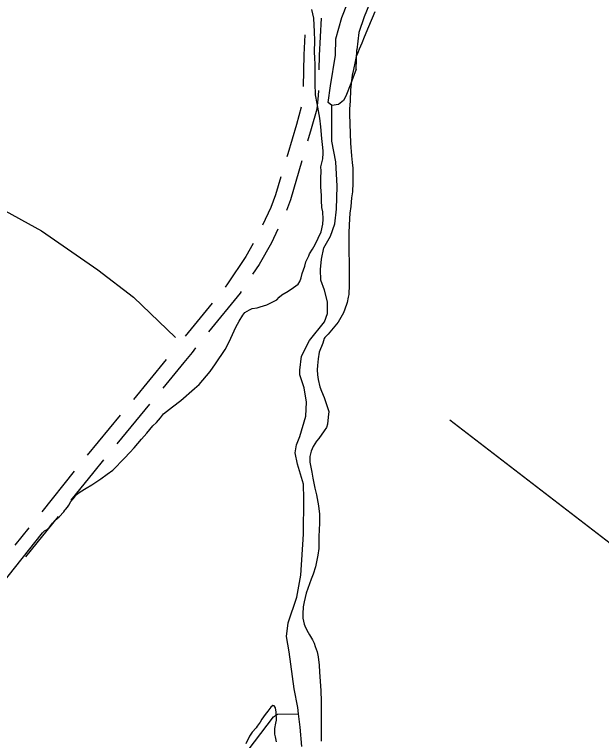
# Model space of a CAD drawing. Extents: x 3355677 to 3393573, y 612928 to 638357.
# Drawn here: x 3378517 to 3379651, y 621106 to 622508 of the extents above; entities that cross this region are included whole.
import ezdxf

# ---------------------------------------------------------------- set-up
doc = ezdxf.new("R2010")
doc.units = 0
for name, color, linetype in [('V-ROAD-CNTR', 7, 'Continuous'), ('V-SITE-VEGE', 7, 'Continuous'), ('V-TOPO-SHOR', 7, 'Continuous')]:
    doc.layers.add(name, color=color, linetype=linetype)

msp = doc.modelspace()

# ---------------------------------------------------------------- linework, layer by layer
at = {"layer": 'V-ROAD-CNTR'}
for p, q in [((3378810.5, 621842), (3378746.9, 621764.8)), ((3378778.3, 621755.8), (3378714.7, 621678.7)), ((3378721.4, 621734), (3378657.8, 621656.8)), ((3378632.6, 621625.8), (3378570, 621547.8)), ((3378601.3, 621538.9), (3378538.8, 621460.9))]:
    msp.add_line(p, q, dxfattribs=at)
for points in [[(3379109.7, 622500.8), (3379105.9, 622428.6), (3379105.3, 622400.9)], [(3377939.7, 622492.4), (3377958.6, 622481.1), (3377981.3, 622464.2), (3378022.1, 622428.4), (3378060.9, 622394.5), (3378100.7, 622364.4), (3378254.1, 622263.7), (3378306.1, 622230.8), (3378352.5, 622205.5), (3378485.9, 622136), (3378569.2, 622089.9), (3378678.1, 622014.7), (3378747.2, 621962), (3378828.2, 621884.5)], [(3379077.9, 622468.5), (3379075.9, 622429.8), (3379074.6, 622368.6)], [(3379104.4, 622360.9), (3379104.2, 622351.7), (3379101.2, 622325.2), (3379090.6, 622287.1), (3379083.6, 622263.6)], [(3379071.1, 622328.8), (3379061.8, 622295.4), (3379045, 622238.7), (3379043.2, 622232.8)], [(3379072.2, 622225.2), (3379050.2, 622150.3), (3379042.6, 622129.7)], [(3379031.9, 622194.4), (3379021.7, 622159.8), (3379012.7, 622135.3), (3378996.6, 622101.1)], [(3379026.1, 622093.3), (3379013.6, 622066.7), (3378989.6, 622025.1), (3378977.1, 622006.3)], [(3378978.3, 622065.6), (3378964, 622040.9), (3378929, 621987.9), (3378924, 621981.7)], [(3378955, 621973), (3378953.2, 621970.1), (3378892.3, 621895.1)], [(3378898.8, 621950.7), (3378846.8, 621886.6)], [(3378867.2, 621864), (3378860.2, 621855.5), (3378844.4, 621836), (3378803.8, 621786.7)], [(3378689.3, 621647.8), (3378670.3, 621624.8), (3378626.4, 621570.1)], [(3378545, 621516.6), (3378518.1, 621483)]]:
    msp.add_lwpolyline(points, dxfattribs=at)
at = {"layer": 'V-SITE-VEGE'}
for points in [[(3378575.5, 621511), (3378580.4, 621513.7), (3378584.8, 621518.1), (3378590.8, 621525.8), (3378595.7, 621531.3), (3378603.4, 621538), (3378612.7, 621547.3), (3378614.3, 621550.6), (3378616, 621552.3), (3378619.8, 621556.7), (3378622, 621560.5), (3378626.4, 621567.7), (3378630.7, 621572.6), (3378637.3, 621580.9), (3378643.9, 621586.4), (3378655.4, 621593.6), (3378666.4, 621599.7), (3378683.9, 621611.2), (3378696.5, 621620.1), (3378707.5, 621628.3), (3378729.9, 621650.9), (3378740.3, 621661.9), (3378748.5, 621671.3), (3378762.8, 621687.8), (3378773.2, 621699.4), (3378784.6, 621713.7), (3378791.8, 621719.8), (3378799.4, 621729.1), (3378805.4, 621736.8), (3378822.4, 621750.1), (3378838.3, 621762.7), (3378865.2, 621785.9), (3378873.9, 621793.6), (3378895.3, 621818.4), (3378905.6, 621833.2), (3378924.2, 621861.3), (3378931.9, 621876.1), (3378945, 621904.2), (3378951, 621915.7), (3378958.1, 621927.3), (3378962.5, 621932.3), (3378971.2, 621937.8), (3378976.7, 621940), (3378986.1, 621941.7), (3378992.1, 621943.3), (3379004.7, 621947.2), (3379008.5, 621949.4), (3379020.1, 621954.9), (3379023.9, 621957.2), (3379028.3, 621962.1), (3379033.8, 621966.5), (3379045.8, 621973.7), (3379056.2, 621980.9), (3379065, 621987.5), (3379068.3, 621992.4), (3379071, 621999.6), (3379073.2, 622007.8), (3379078.1, 622022.1), (3379080.2, 622030.4), (3379085.7, 622041.9), (3379087.3, 622045.8), (3379092.8, 622055.1), (3379098.3, 622063.9), (3379109.7, 622088.1), (3379113, 622103), (3379113.5, 622112.8), (3379112.9, 622126.6), (3379111.2, 622135.4), (3379110.1, 622148.5), (3379110.1, 622158.4), (3379108.9, 622174.9), (3379108.9, 622191.4), (3379109.4, 622206.2), (3379109.3, 622213.9), (3379111.5, 622223.8), (3379112.6, 622229.3), (3379113.7, 622240.3), (3379113.6, 622244.7), (3379112.5, 622256.7), (3379110.8, 622268.3), (3379109.1, 622290.8), (3379106.9, 622307.8), (3379101.8, 622336.3), (3379099, 622352.8), (3379097.9, 622374.8), (3379097.8, 622411.6), (3379097.2, 622424.2), (3379097.1, 622435.2), (3379097.6, 622457.7), (3379097, 622474.7), (3379095.3, 622501.1), (3379091.4, 622517.5)], [(3379213.3, 622513), (3379201.3, 622483.8), (3379192.6, 622464), (3379188.3, 622452.5), (3379182.8, 622440.9), (3379179, 622430.5), (3379177.3, 622426.6), (3379175.2, 622417.3), (3379171.9, 622401.9), (3379169.8, 622390.9), (3379168.2, 622379.9), (3379166.6, 622362.3), (3379165.5, 622341.5), (3379164.5, 622325), (3379164.5, 622315.7), (3379166.3, 622259.6), (3379168, 622234.9), (3379169.7, 622222.3), (3379170.9, 622211.3), (3379170.9, 622182.8), (3379169.9, 622165.7), (3379168.3, 622154.2), (3379166.7, 622137.2), (3379165.1, 622124.5), (3379163.5, 622102), (3379163, 622085.5), (3379163.1, 622048.2), (3379163.7, 622030.1)], [(3379163.7, 622030.1), (3379163.8, 622004.8), (3379163.9, 621985.6), (3379163.4, 621967.5), (3379161.7, 621962), (3379159.6, 621951.5), (3379158.5, 621947.7), (3379153, 621931.7), (3379142.7, 621914.1), (3379123, 621890.5), (3379116.9, 621884.4), (3379115.3, 621882.2), (3379112.6, 621873.4), (3379106, 621855.8), (3379103.9, 621843.2), (3379102.3, 621830), (3379101.7, 621821.7), (3379102.3, 621812.4), (3379104, 621803.1), (3379107.3, 621788.8), (3379110.1, 621780.6), (3379115.6, 621768.5), (3379119, 621758.6), (3379124.5, 621741.6), (3379123.4, 621730.6), (3379121.8, 621716.9), (3379119.7, 621710.3), (3379115.8, 621703.7), (3379104.9, 621689.4), (3379100.5, 621683.9), (3379094.5, 621674), (3379090.1, 621664.6), (3379088, 621654.2), (3379088, 621643.8), (3379091.4, 621624), (3379093.6, 621612.5), (3379097.5, 621593.3), (3379100.8, 621580.1), (3379104.7, 621559.2), (3379106.4, 621543.3), (3379106.5, 621525.7), (3379105.5, 621499.9), (3379105, 621476.9), (3379103.4, 621463.7), (3379099, 621441.7), (3379094.1, 621427.4), (3379090.3, 621417.5), (3379080.5, 621390.6), (3379076.7, 621374.1), (3379075.1, 621364.2), (3379074.1, 621350.5), (3379074.1, 621342.2), (3379076.9, 621330.7), (3379079.6, 621324.1), (3379084.6, 621314.8), (3379087.4, 621309.9), (3379092.9, 621300.5), (3379096.2, 621294), (3379098.4, 621287.4), (3379101.7, 621277), (3379104, 621267.6), (3379105.7, 621251.2), (3379106.3, 621238), (3379109.1, 621202.3), (3379109.7, 621181.4), (3379110, 621104.5)], [(3378152.2, 620979.8), (3378335.2, 621209.6), (3378571.1, 621507.1), (3378575.5, 621511)], [(3379023.7, 621103.7), (3379021.5, 621113.1), (3379020.4, 621118.5), (3379020.4, 621129), (3379022, 621139.4), (3379023.1, 621145.5), (3379023, 621160.8), (3379021.3, 621169.1), (3379019.1, 621172.9), (3379016.4, 621173.4), (3379012.6, 621170.1), (3379010.4, 621167.9), (3379006.5, 621162.4), (3379001.6, 621156.4), (3378995, 621147), (3378991.8, 621141.5), (3378985.8, 621133.8), (3378984.1, 621130.5), (3378976.5, 621122.3), (3378971, 621114.5), (3378963.9, 621099.7)]]:
    msp.add_lwpolyline(points, dxfattribs=at)
at = {"layer": 'V-TOPO-SHOR'}
for p, q in [((3379177, 622402.2), (3379178.8, 622440)), ((3379987.1, 621241.3), (3379358.4, 621724.4))]:
    msp.add_line(p, q, dxfattribs=at)
for points in [[(3379218.1, 622564.9), (3379192.8, 622503.4), (3379182.5, 622473.1), (3379178.8, 622440)], [(3379177, 622402.2), (3379166.7, 622374.8), (3379157.3, 622350.2), (3379152.6, 622341.7), (3379143.2, 622334.1), (3379130, 622332.2), (3379123.4, 622337.8), (3379128, 622370), (3379137.2, 622429.5), (3379138.1, 622460.7), (3379149.3, 622502.3), (3379160.6, 622529.7)], [(3379108.3, 622015.6), (3379110.1, 622035.4), (3379114.8, 622057.2), (3379127.9, 622079.9), (3379136.3, 622103.6), (3379139.1, 622131.9), (3379140.8, 622176.3), (3379137.9, 622223.5), (3379130.2, 622263.2), (3379130.1, 622301.9), (3379130, 622332.2)], [(3379072.3, 621094.3), (3379069.4, 621132.1), (3379066.1, 621157.8), (3379064.5, 621169.9), (3379057.8, 621205.8), (3379048.1, 621277.5), (3379042.4, 621306.8), (3379046.1, 621333.3), (3379062.9, 621382.5), (3379070.4, 621425), (3379075.8, 621504.4), (3379076.5, 621572.4), (3379075.5, 621600.7), (3379064.1, 621639.4), (3379059.3, 621661.2), (3379062.1, 621677.2), (3379068.6, 621693.3), (3379079.8, 621732.1), (3379081.6, 621759.5), (3379076.8, 621786.9), (3379068.3, 621812.3), (3379068.2, 621820.9), (3379071.9, 621848.3), (3379087, 621878.5), (3379116.1, 621914.5), (3379121.7, 621930.6), (3379121.7, 621953.3), (3379115.9, 621975.9), (3379109.3, 621994.8), (3379108.3, 622015.6)], [(3378903.5, 621003.1), (3378968.5, 621087.5), (3379017.5, 621152), (3379025.1, 621156.8), (3379066.1, 621157.8)]]:
    msp.add_lwpolyline(points, dxfattribs=at)

doc.saveas('drawing.dxf')
